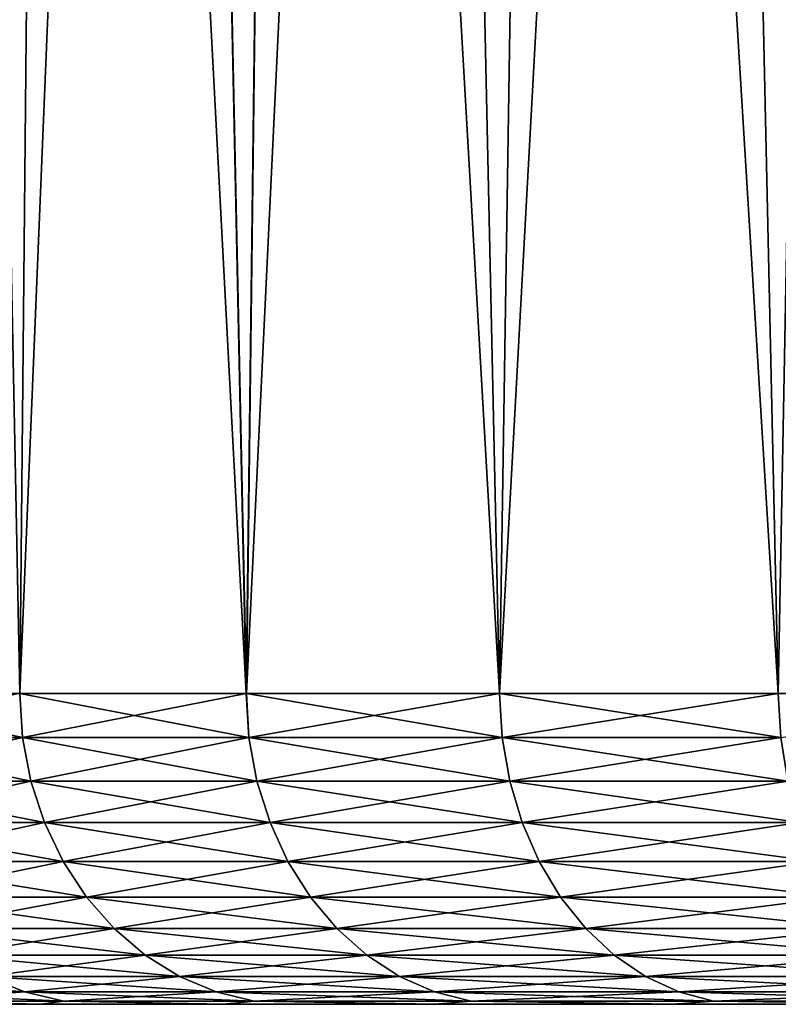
# Model space of a CAD drawing. Header units: metres. Extents: x -105 to 105, y -68 to 103.
# Tile 340 of 416: x 48.67 to 52.33, y 84.09 to 88.84. Entities that reach past the tile are written whole.
import ezdxf

# ---------------------------------------------------------------- set-up
doc = ezdxf.new("R2010")
doc.units = ezdxf.units.M
doc.layers.add('solid_FIT-BATH-150_SW0001_01', color=7, linetype='CONTINUOUS')

msp = doc.modelspace()

# ---------------------------------------------------------------- linework, layer by layer
at = {"layer": 'solid_FIT-BATH-150_SW0001_01'}
for points in [[(47.711094, 85.585892, -13.16607), (48.319397, 103.085892, -14.420033), (48.669689, 85.585892, -15.081078)], [(48.669689, 85.585892, -15.081078), (48.319397, 103.085892, -14.420033), (48.838623, 103.085892, -15.386044)], [(48.669514, 85.585892, 13.673759), (48.838646, 103.085892, 13.979086), (48.319416, 103.085892, 13.013074)], [(49.76226, 85.585892, 15.515515), (48.838646, 103.085892, 13.979086), (48.669514, 85.585892, 13.673759)], [(48.669689, 85.585892, -15.081078), (48.838623, 103.085892, -15.386044), (49.392498, 103.085892, -16.332163)], [(48.669689, 85.585892, -15.081078), (49.392498, 103.085892, -16.332163), (49.762459, 85.585892, -16.922821)], [(49.76226, 85.585892, 15.515515), (49.392525, 103.085892, 14.925206), (48.838646, 103.085892, 13.979086)], [(49.762459, 85.585892, -16.922821), (49.392498, 103.085892, -16.332163), (49.97998, 103.085892, -17.256329)], [(49.76226, 85.585892, 15.515515), (49.980007, 103.085892, 15.849369), (49.392525, 103.085892, 14.925206)], [(50.983608, 85.585892, 17.274624), (49.980007, 103.085892, 15.849369), (49.76226, 85.585892, 15.515515)], [(49.762459, 85.585892, -16.922821), (49.97998, 103.085892, -17.256329), (50.601685, 103.085892, -18.159679)], [(49.762459, 85.585892, -16.922821), (50.601685, 103.085892, -18.159679), (50.983829, 85.585892, -18.681915)], [(50.983608, 85.585892, 17.274624), (50.601704, 103.085892, 16.752714), (49.980007, 103.085892, 15.849369)], [(50.983829, 85.585892, -18.681915), (50.601685, 103.085892, -18.159679), (51.255245, 103.085892, -19.038889)], [(50.983608, 85.585892, 17.274624), (51.255264, 103.085892, 17.63192), (50.601704, 103.085892, 16.752714)], [(52.327339, 85.585892, 18.942122), (51.255264, 103.085892, 17.63192), (50.983608, 85.585892, 17.274624)], [(50.983829, 85.585892, -18.681915), (51.255245, 103.085892, -19.038889), (51.940399, 103.085892, -19.893383)], [(50.983829, 85.585892, -18.681915), (51.940399, 103.085892, -19.893383), (52.327579, 85.585892, -20.349396)], [(52.327339, 85.585892, 18.942122), (51.940422, 103.085892, 18.486412), (51.255264, 103.085892, 17.63192)], [(52.327579, 85.585892, -20.349396), (51.940399, 103.085892, -19.893383), (52.657024, 103.085892, -20.723213)], [(52.327339, 85.585892, 18.942122), (52.657047, 103.085892, 19.316242), (51.940422, 103.085892, 18.486412)], [(53.786602, 85.585892, 20.50951), (52.657047, 103.085892, 19.316242), (52.327339, 85.585892, 18.942122)], [(47.711094, 85.585892, -13.16607), (48.683029, 85.372414, -15.073651), (47.72493, 85.372414, -13.159606)], [(47.711094, 85.585892, -13.16607), (48.669689, 85.585892, -15.081078), (48.683029, 85.372414, -15.073651)], [(48.669514, 85.585892, 13.673759), (47.72493, 85.372414, 11.752609), (48.683029, 85.372414, 13.666655)], [(49.76226, 85.585892, 15.515515), (48.669514, 85.585892, 13.673759), (48.683029, 85.372414, 13.666655)], [(48.669689, 85.585892, -15.081078), (49.775238, 85.372414, -16.914469), (48.683029, 85.372414, -15.073651)], [(48.669689, 85.585892, -15.081078), (49.762459, 85.585892, -16.922821), (49.775238, 85.372414, -16.914469)], [(49.76226, 85.585892, 15.515515), (48.683029, 85.372414, 13.666655), (49.775238, 85.372414, 15.507472)], [(50.983608, 85.585892, 17.274624), (49.76226, 85.585892, 15.515515), (49.775238, 85.372414, 15.507472)], [(49.762459, 85.585892, -16.922821), (50.995987, 85.372414, -18.672678), (49.775238, 85.372414, -16.914469)], [(49.762459, 85.585892, -16.922821), (50.983829, 85.585892, -18.681915), (50.995987, 85.372414, -18.672678)], [(50.983608, 85.585892, 17.274624), (49.775238, 85.372414, 15.507472), (50.995987, 85.372414, 17.265682)], [(52.327339, 85.585892, 18.942122), (50.983608, 85.585892, 17.274624), (50.995987, 85.372414, 17.265682)], [(50.983829, 85.585892, -18.681915), (52.33905, 85.372414, -20.339321), (50.995987, 85.372414, -18.672678)], [(50.983829, 85.585892, -18.681915), (52.327579, 85.585892, -20.349396), (52.33905, 85.372414, -20.339321)], [(52.327339, 85.585892, 18.942122), (50.995987, 85.372414, 17.265682), (52.33905, 85.372414, 18.932325)], [(53.786602, 85.585892, 20.50951), (52.327339, 85.585892, 18.942122), (52.33905, 85.372414, 18.932325)], [(48.723011, 85.163086, 13.644823), (48.683029, 85.372414, 13.666655), (47.72493, 85.372414, 11.752609)], [(47.766365, 85.163086, 11.733686), (48.723011, 85.163086, 13.644823), (47.72493, 85.372414, 11.752609)], [(47.766365, 85.163086, -13.140683), (47.72493, 85.372414, -13.159606), (48.683029, 85.372414, -15.073651)], [(48.723011, 85.163086, -15.05182), (47.766365, 85.163086, -13.140683), (48.683029, 85.372414, -15.073651)], [(49.81356, 85.163086, 15.482844), (49.775238, 85.372414, 15.507472), (48.683029, 85.372414, 13.666655)], [(48.723011, 85.163086, 13.644823), (49.81356, 85.163086, 15.482844), (48.683029, 85.372414, 13.666655)], [(48.723011, 85.163086, -15.05182), (48.683029, 85.372414, -15.073651), (49.775238, 85.372414, -16.914469)], [(49.81356, 85.163086, -16.889841), (48.723011, 85.163086, -15.05182), (49.775238, 85.372414, -16.914469)], [(51.032452, 85.163086, 17.238382), (50.995987, 85.372414, 17.265682), (49.775238, 85.372414, 15.507472)], [(49.81356, 85.163086, 15.482844), (51.032452, 85.163086, 17.238382), (49.775238, 85.372414, 15.507472)], [(49.81356, 85.163086, -16.889841), (49.775238, 85.372414, -16.914469), (50.995987, 85.372414, -18.672678)], [(51.032452, 85.163086, -18.64538), (49.81356, 85.163086, -16.889841), (50.995987, 85.372414, -18.672678)], [(52.373478, 85.163086, 18.902494), (52.33905, 85.372414, 18.932325), (50.995987, 85.372414, 17.265682)], [(51.032452, 85.163086, 17.238382), (52.373478, 85.163086, 18.902494), (50.995987, 85.372414, 17.265682)], [(51.032452, 85.163086, -18.64538), (50.995987, 85.372414, -18.672678), (52.33905, 85.372414, -20.339321)], [(52.373478, 85.163086, -20.309492), (51.032452, 85.163086, -18.64538), (52.33905, 85.372414, -20.339321)], [(48.788757, 84.962379, 13.608923), (48.723011, 85.163086, 13.644823), (47.766365, 85.163086, 11.733686)], [(47.834503, 84.962379, 11.702568), (48.788757, 84.962379, 13.608923), (47.766365, 85.163086, 11.733686)], [(47.834503, 84.962379, -13.109565), (47.766365, 85.163086, -13.140683), (48.723011, 85.163086, -15.05182)], [(48.788757, 84.962379, -15.01592), (47.834503, 84.962379, -13.109565), (48.723011, 85.163086, -15.05182)], [(49.876579, 84.962379, 15.442345), (49.81356, 85.163086, 15.482844), (48.723011, 85.163086, 13.644823)], [(48.788757, 84.962379, 13.608923), (49.876579, 84.962379, 15.442345), (48.723011, 85.163086, 13.644823)], [(48.788757, 84.962379, -15.01592), (48.723011, 85.163086, -15.05182), (49.81356, 85.163086, -16.889841)], [(49.876579, 84.962379, -16.849342), (48.788757, 84.962379, -15.01592), (49.81356, 85.163086, -16.889841)], [(51.092419, 84.962379, 17.193491), (51.032452, 85.163086, 17.238382), (49.81356, 85.163086, 15.482844)], [(49.876579, 84.962379, 15.442345), (51.092419, 84.962379, 17.193491), (49.81356, 85.163086, 15.482844)], [(49.876579, 84.962379, -16.849342), (49.81356, 85.163086, -16.889841), (51.032452, 85.163086, -18.64538)], [(51.092419, 84.962379, -18.600489), (49.876579, 84.962379, -16.849342), (51.032452, 85.163086, -18.64538)], [(52.430092, 84.962379, 18.853439), (52.373478, 85.163086, 18.902494), (51.032452, 85.163086, 17.238382)], [(51.092419, 84.962379, 17.193491), (52.430092, 84.962379, 18.853439), (51.032452, 85.163086, 17.238382)], [(51.092419, 84.962379, -18.600489), (51.032452, 85.163086, -18.64538), (52.373478, 85.163086, -20.309492)], [(52.430092, 84.962379, -20.260437), (51.092419, 84.962379, -18.600489), (52.373478, 85.163086, -20.309492)], [(48.878929, 84.774384, 13.559686), (48.788757, 84.962379, 13.608923), (47.834503, 84.962379, 11.702568)], [(47.927959, 84.774384, 11.659889), (48.878929, 84.774384, 13.559686), (47.834503, 84.962379, 11.702568)], [(47.927959, 84.774384, -13.066886), (47.834503, 84.962379, -13.109565), (48.788757, 84.962379, -15.01592)], [(48.878929, 84.774384, -14.966682), (47.927959, 84.774384, -13.066886), (48.788757, 84.962379, -15.01592)], [(49.963005, 84.774384, 15.386801), (49.876579, 84.962379, 15.442345), (48.788757, 84.962379, 13.608923)], [(48.878929, 84.774384, 13.559686), (49.963005, 84.774384, 15.386801), (48.788757, 84.962379, 13.608923)], [(48.878929, 84.774384, -14.966682), (48.788757, 84.962379, -15.01592), (49.876579, 84.962379, -16.849342)], [(49.963005, 84.774384, -16.793798), (48.878929, 84.774384, -14.966682), (49.876579, 84.962379, -16.849342)], [(51.174667, 84.774384, 17.131924), (51.092419, 84.962379, 17.193491), (49.876579, 84.962379, 15.442345)], [(49.963005, 84.774384, 15.386801), (51.174667, 84.774384, 17.131924), (49.876579, 84.962379, 15.442345)], [(49.963005, 84.774384, -16.793798), (49.876579, 84.962379, -16.849342), (51.092419, 84.962379, -18.600489)], [(51.174667, 84.774384, -18.538919), (49.963005, 84.774384, -16.793798), (51.092419, 84.962379, -18.600489)], [(52.507732, 84.774384, 18.786161), (52.430092, 84.962379, 18.853439), (51.092419, 84.962379, 17.193491)], [(51.174667, 84.774384, 17.131924), (52.507732, 84.774384, 18.786161), (51.092419, 84.962379, 17.193491)], [(51.174667, 84.774384, -18.538919), (51.092419, 84.962379, -18.600489), (52.430092, 84.962379, -20.260437)], [(52.507732, 84.774384, -20.193157), (51.174667, 84.774384, -18.538919), (52.430092, 84.962379, -20.260437)], [(48.991684, 84.602951, 13.498117), (48.878929, 84.774384, 13.559686), (47.927959, 84.774384, 11.659889)], [(48.044819, 84.602951, 11.606521), (48.991684, 84.602951, 13.498117), (47.927959, 84.774384, 11.659889)], [(48.044819, 84.602951, -13.013517), (47.927959, 84.774384, -13.066886), (48.878929, 84.774384, -14.966682)], [(48.991684, 84.602951, -14.905114), (48.044819, 84.602951, -13.013517), (48.878929, 84.774384, -14.966682)], [(50.071079, 84.602951, 15.317345), (49.963005, 84.774384, 15.386801), (48.878929, 84.774384, 13.559686)], [(48.991684, 84.602951, 13.498117), (50.071079, 84.602951, 15.317345), (48.878929, 84.774384, 13.559686)], [(48.991684, 84.602951, -14.905114), (48.878929, 84.774384, -14.966682), (49.963005, 84.774384, -16.793798)], [(50.071079, 84.602951, -16.724342), (48.991684, 84.602951, -14.905114), (49.963005, 84.774384, -16.793798)], [(51.277512, 84.602951, 17.054935), (51.174667, 84.774384, 17.131924), (49.963005, 84.774384, 15.386801)], [(50.071079, 84.602951, 15.317345), (51.277512, 84.602951, 17.054935), (49.963005, 84.774384, 15.386801)], [(50.071079, 84.602951, -16.724342), (49.963005, 84.774384, -16.793798), (51.174667, 84.774384, -18.538919)], [(51.277512, 84.602951, -18.461931), (50.071079, 84.602951, -16.724342), (51.174667, 84.774384, -18.538919)], [(52.604824, 84.602951, 18.70203), (52.507732, 84.774384, 18.786161), (51.174667, 84.774384, 17.131924)], [(51.277512, 84.602951, 17.054935), (52.604824, 84.602951, 18.70203), (51.174667, 84.774384, 17.131924)], [(51.277512, 84.602951, -18.461931), (51.174667, 84.774384, -18.538919), (52.507732, 84.774384, -20.193157)], [(52.604824, 84.602951, -20.109028), (51.277512, 84.602951, -18.461931), (52.507732, 84.774384, -20.193157)], [(49.124722, 84.451561, 13.425471), (48.991684, 84.602951, 13.498117), (48.044819, 84.602951, 11.606521)], [(48.182701, 84.451561, 11.543551), (49.124722, 84.451561, 13.425471), (48.044819, 84.602951, 11.606521)], [(48.182701, 84.451561, -12.950548), (48.044819, 84.602951, -13.013517), (48.991684, 84.602951, -14.905114)], [(49.124722, 84.451561, -14.832468), (48.182701, 84.451561, -12.950548), (48.991684, 84.602951, -14.905114)], [(50.198601, 84.451561, 15.235394), (50.071079, 84.602951, 15.317345), (48.991684, 84.602951, 13.498117)], [(49.124722, 84.451561, 13.425471), (50.198601, 84.451561, 15.235394), (48.991684, 84.602951, 13.498117)], [(49.124722, 84.451561, -14.832468), (48.991684, 84.602951, -14.905114), (50.071079, 84.602951, -16.724342)], [(50.198601, 84.451561, -16.642391), (49.124722, 84.451561, -14.832468), (50.071079, 84.602951, -16.724342)], [(51.398857, 84.451561, 16.964094), (51.277512, 84.602951, 17.054935), (50.071079, 84.602951, 15.317345)], [(50.198601, 84.451561, 15.235394), (51.398857, 84.451561, 16.964094), (50.071079, 84.602951, 15.317345)], [(50.198601, 84.451561, -16.642391), (50.071079, 84.602951, -16.724342), (51.277512, 84.602951, -18.461931)], [(51.398857, 84.451561, -18.371092), (50.198601, 84.451561, -16.642391), (51.277512, 84.602951, -18.461931)], [(52.719383, 84.451561, 18.602766), (52.604824, 84.602951, 18.70203), (51.277512, 84.602951, 17.054935)], [(51.398857, 84.451561, 16.964094), (52.719383, 84.451561, 18.602766), (51.277512, 84.602951, 17.054935)], [(51.398857, 84.451561, -18.371092), (51.277512, 84.602951, -18.461931), (52.604824, 84.602951, -20.109028)], [(52.719383, 84.451561, -20.009764), (51.398857, 84.451561, -18.371092), (52.604824, 84.602951, -20.109028)], [(49.275333, 84.323311, 13.343232), (49.124722, 84.451561, 13.425471), (48.182701, 84.451561, 11.543551)], [(48.338795, 84.323311, 11.472265), (49.275333, 84.323311, 13.343232), (48.182701, 84.451561, 11.543551)], [(48.338795, 84.323311, -12.879262), (48.182701, 84.451561, -12.950548), (49.124722, 84.451561, -14.832468)], [(49.275333, 84.323311, -14.750229), (48.338795, 84.323311, -12.879262), (49.124722, 84.451561, -14.832468)], [(50.34296, 84.323311, 15.142619), (50.198601, 84.451561, 15.235394), (49.124722, 84.451561, 13.425471)], [(49.275333, 84.323311, 13.343232), (50.34296, 84.323311, 15.142619), (49.124722, 84.451561, 13.425471)], [(49.275333, 84.323311, -14.750229), (49.124722, 84.451561, -14.832468), (50.198601, 84.451561, -16.642391)], [(50.34296, 84.323311, -16.549616), (49.275333, 84.323311, -14.750229), (50.198601, 84.451561, -16.642391)], [(51.536232, 84.323311, 16.861258), (51.398857, 84.451561, 16.964094), (50.198601, 84.451561, 15.235394)], [(50.34296, 84.323311, 15.142619), (51.536232, 84.323311, 16.861258), (50.198601, 84.451561, 15.235394)], [(50.34296, 84.323311, -16.549616), (50.198601, 84.451561, -16.642391), (51.398857, 84.451561, -18.371092)], [(51.536232, 84.323311, -18.268255), (50.34296, 84.323311, -16.549616), (51.398857, 84.451561, -18.371092)], [(52.849072, 84.323311, 18.490391), (52.719383, 84.451561, 18.602766), (51.398857, 84.451561, 16.964094)], [(51.536232, 84.323311, 16.861258), (52.849072, 84.323311, 18.490391), (51.398857, 84.451561, 16.964094)], [(51.536232, 84.323311, -18.268255), (51.398857, 84.451561, -18.371092), (52.719383, 84.451561, -20.009764)], [(52.849072, 84.323311, -19.897388), (51.536232, 84.323311, -18.268255), (52.719383, 84.451561, -20.009764)], [(49.440445, 84.220818, 13.253075), (49.275333, 84.323311, 13.343232), (48.338795, 84.323311, 11.472265)], [(48.509918, 84.220818, 11.394117), (49.440445, 84.220818, 13.253075), (48.338795, 84.323311, 11.472265)], [(48.509918, 84.220818, -12.801114), (48.338795, 84.323311, -12.879262), (49.275333, 84.323311, -14.750229)], [(49.440445, 84.220818, -14.660071), (48.509918, 84.220818, -12.801114), (49.275333, 84.323311, -14.750229)], [(50.501217, 84.220818, 15.040913), (50.34296, 84.323311, 15.142619), (49.275333, 84.323311, 13.343232)], [(49.440445, 84.220818, 13.253075), (50.501217, 84.220818, 15.040913), (49.275333, 84.323311, 13.343232)], [(49.440445, 84.220818, -14.660071), (49.275333, 84.323311, -14.750229), (50.34296, 84.323311, -16.549616)], [(50.501217, 84.220818, -16.44791), (49.440445, 84.220818, -14.660071), (50.34296, 84.323311, -16.549616)], [(51.686832, 84.220818, 16.748522), (51.536232, 84.323311, 16.861258), (50.34296, 84.323311, 15.142619)], [(50.501217, 84.220818, 15.040913), (51.686832, 84.220818, 16.748522), (50.34296, 84.323311, 15.142619)], [(50.501217, 84.220818, -16.44791), (50.34296, 84.323311, -16.549616), (51.536232, 84.323311, -18.268255)], [(51.686832, 84.220818, -18.155518), (50.501217, 84.220818, -16.44791), (51.536232, 84.323311, -18.268255)], [(52.991245, 84.220818, 18.367197), (52.849072, 84.323311, 18.490391), (51.536232, 84.323311, 16.861258)], [(51.686832, 84.220818, 16.748522), (52.991245, 84.220818, 18.367197), (51.536232, 84.323311, 16.861258)], [(51.686832, 84.220818, -18.155518), (51.536232, 84.323311, -18.268255), (52.849072, 84.323311, -19.897388)], [(52.991245, 84.220818, -19.774195), (51.686832, 84.220818, -18.155518), (52.849072, 84.323311, -19.897388)], [(48.692574, 84.146164, 11.3107), (48.509918, 84.220818, 11.394117), (47.714378, 84.220818, 9.473513)], [(47.902519, 84.146164, 9.403339), (48.692574, 84.146164, 11.3107), (47.714378, 84.220818, 9.473513)], [(48.692574, 84.146164, -12.717697), (47.902519, 84.146164, -10.810336), (48.509918, 84.220818, -12.801114)], [(49.616688, 84.146164, 13.156839), (49.440445, 84.220818, 13.253075), (48.509918, 84.220818, 11.394117)], [(48.692574, 84.146164, 11.3107), (49.616688, 84.146164, 13.156839), (48.509918, 84.220818, 11.394117)], [(48.692574, 84.146164, -12.717697), (48.509918, 84.220818, -12.801114), (49.440445, 84.220818, -14.660071)], [(49.616688, 84.146164, -14.563836), (48.692574, 84.146164, -12.717697), (49.440445, 84.220818, -14.660071)], [(50.670143, 84.146164, 14.93235), (50.501217, 84.220818, 15.040913), (49.440445, 84.220818, 13.253075)], [(49.616688, 84.146164, 13.156839), (50.670143, 84.146164, 14.93235), (49.440445, 84.220818, 13.253075)], [(49.616688, 84.146164, -14.563836), (49.440445, 84.220818, -14.660071), (50.501217, 84.220818, -16.44791)], [(50.670143, 84.146164, -16.339346), (49.616688, 84.146164, -14.563836), (50.501217, 84.220818, -16.44791)], [(51.847584, 84.146164, 16.628183), (51.686832, 84.220818, 16.748522), (50.501217, 84.220818, 15.040913)], [(50.670143, 84.146164, 14.93235), (51.847584, 84.146164, 16.628183), (50.501217, 84.220818, 15.040913)], [(50.670143, 84.146164, -16.339346), (50.501217, 84.220818, -16.44791), (51.686832, 84.220818, -18.155518)], [(51.847584, 84.146164, -18.035181), (50.670143, 84.146164, -16.339346), (51.686832, 84.220818, -18.155518)], [(53.143002, 84.146164, 18.235699), (52.991245, 84.220818, 18.367197), (51.686832, 84.220818, 16.748522)], [(51.847584, 84.146164, 16.628183), (53.143002, 84.146164, 18.235699), (51.686832, 84.220818, 16.748522)], [(51.847584, 84.146164, -18.035181), (51.686832, 84.220818, -18.155518), (52.991245, 84.220818, -19.774195)], [(53.143002, 84.146164, -19.642696), (51.847584, 84.146164, -18.035181), (52.991245, 84.220818, -19.774195)], [(48.883041, 84.100883, 11.223717), (48.692574, 84.146164, 11.3107), (47.902519, 84.146164, 9.403339)], [(48.098709, 84.100883, 9.330165), (48.883041, 84.100883, 11.223717), (47.902519, 84.146164, 9.403339)], [(48.098709, 84.100883, -10.737162), (47.902519, 84.146164, -10.810336), (48.692574, 84.146164, -12.717697)], [(48.883041, 84.100883, -12.630713), (48.098709, 84.100883, -10.737162), (48.692574, 84.146164, -12.717697)], [(49.800465, 84.100883, 13.05649), (49.616688, 84.146164, 13.156839), (48.692574, 84.146164, 11.3107)], [(48.883041, 84.100883, 11.223717), (49.800465, 84.100883, 13.05649), (48.692574, 84.146164, 11.3107)], [(48.883041, 84.100883, -12.630713), (48.692574, 84.146164, -12.717697), (49.616688, 84.146164, -14.563836)], [(49.800465, 84.100883, -14.463487), (48.883041, 84.100883, -12.630713), (49.616688, 84.146164, -14.563836)], [(50.846294, 84.100883, 14.819145), (50.670143, 84.146164, 14.93235), (49.616688, 84.146164, 13.156839)], [(49.800465, 84.100883, 13.05649), (50.846294, 84.100883, 14.819145), (49.616688, 84.146164, 13.156839)], [(49.800465, 84.100883, -14.463487), (49.616688, 84.146164, -14.563836), (50.670143, 84.146164, -16.339346)], [(50.846294, 84.100883, -16.226141), (49.800465, 84.100883, -14.463487), (50.670143, 84.146164, -16.339346)], [(52.015209, 84.100883, 16.502701), (51.847584, 84.146164, 16.628183), (50.670143, 84.146164, 14.93235)], [(50.846294, 84.100883, 14.819145), (52.015209, 84.100883, 16.502701), (50.670143, 84.146164, 14.93235)], [(50.846294, 84.100883, -16.226141), (50.670143, 84.146164, -16.339346), (51.847584, 84.146164, -18.035181)], [(52.015209, 84.100883, -17.909697), (50.846294, 84.100883, -16.226141), (51.847584, 84.146164, -18.035181)], [(53.301247, 84.100883, 18.098577), (53.143002, 84.146164, 18.235699), (51.847584, 84.146164, 16.628183)], [(52.015209, 84.100883, 16.502701), (53.301247, 84.100883, 18.098577), (51.847584, 84.146164, 16.628183)], [(52.015209, 84.100883, -17.909697), (51.847584, 84.146164, -18.035181), (53.143002, 84.146164, -19.642696)], [(53.301247, 84.100883, -19.505573), (52.015209, 84.100883, -17.909697), (53.143002, 84.146164, -19.642696)], [(48.026043, 84.085892, 8.497229), (48.769482, 84.085892, 10.441277), (48.098709, 84.100883, 9.330165)], [(48.027687, 84.085892, -9.909039), (48.769482, 84.085892, 10.441277), (48.026043, 84.085892, 8.497229)], [(48.771473, 84.085892, -11.852955), (48.027687, 84.085892, -9.909039), (48.098709, 84.100883, -10.737162)], [(48.771473, 84.085892, -11.852955), (48.769482, 84.085892, 10.441277), (48.027687, 84.085892, -9.909039)], [(48.769482, 84.085892, 10.441277), (48.883041, 84.100883, 11.223717), (48.098709, 84.100883, 9.330165)], [(48.771473, 84.085892, -11.852955), (48.098709, 84.100883, -10.737162), (48.883041, 84.100883, -12.630713)], [(48.769482, 84.085892, 10.441277), (49.652828, 84.085892, 12.326057), (48.883041, 84.100883, 11.223717)], [(48.771473, 84.085892, -11.852955), (49.652828, 84.085892, 12.326057), (48.769482, 84.085892, 10.441277)], [(49.655151, 84.085892, -13.737578), (48.771473, 84.085892, -11.852955), (48.883041, 84.100883, -12.630713)], [(49.655151, 84.085892, -13.737578), (49.652828, 84.085892, 12.326057), (48.771473, 84.085892, -11.852955)], [(49.652828, 84.085892, 12.326057), (49.800465, 84.100883, 13.05649), (48.883041, 84.100883, 11.223717)], [(49.655151, 84.085892, -13.737578), (48.883041, 84.100883, -12.630713), (49.800465, 84.100883, -14.463487)], [(49.652828, 84.085892, 12.326057), (50.672024, 84.085892, 14.142348), (49.800465, 84.100883, 13.05649)], [(49.655151, 84.085892, -13.737578), (50.672024, 84.085892, 14.142348), (49.652828, 84.085892, 12.326057)], [(50.674675, 84.085892, -15.553687), (49.655151, 84.085892, -13.737578), (49.800465, 84.100883, -14.463487)], [(50.674675, 84.085892, -15.553687), (50.672024, 84.085892, 14.142348), (49.655151, 84.085892, -13.737578)], [(50.672024, 84.085892, 14.142348), (50.846294, 84.100883, 14.819145), (49.800465, 84.100883, 13.05649)], [(50.674675, 84.085892, -15.553687), (49.800465, 84.100883, -14.463487), (50.846294, 84.100883, -16.226141)], [(50.672024, 84.085892, 14.142348), (51.820705, 84.085892, 15.878624), (50.846294, 84.100883, 14.819145)], [(50.674675, 84.085892, -15.553687), (51.820705, 84.085892, 15.878624), (50.672024, 84.085892, 14.142348)], [(51.823666, 84.085892, -17.289759), (50.674675, 84.085892, -15.553687), (50.846294, 84.100883, -16.226141)], [(51.823666, 84.085892, -17.289759), (51.820705, 84.085892, 15.878624), (50.674675, 84.085892, -15.553687)], [(51.820705, 84.085892, 15.878624), (52.015209, 84.100883, 16.502701), (50.846294, 84.100883, 14.819145)], [(51.823666, 84.085892, -17.289759), (50.846294, 84.100883, -16.226141), (52.015209, 84.100883, -17.909697)], [(51.820705, 84.085892, 15.878624), (53.092644, 84.085892, 17.525993), (52.015209, 84.100883, 16.502701)], [(51.823666, 84.085892, -17.289759), (53.092644, 84.085892, 17.525993), (51.820705, 84.085892, 15.878624)], [(53.095898, 84.085892, -18.936899), (51.823666, 84.085892, -17.289759), (52.015209, 84.100883, -17.909697)], [(53.095898, 84.085892, -18.936899), (53.092644, 84.085892, 17.525993), (51.823666, 84.085892, -17.289759)], [(53.092644, 84.085892, 17.525993), (53.301247, 84.100883, 18.098577), (52.015209, 84.100883, 16.502701)], [(53.095898, 84.085892, -18.936899), (52.015209, 84.100883, -17.909697), (53.301247, 84.100883, -19.505573)]]:
    msp.add_3dface(points, dxfattribs=at)

doc.saveas('drawing.dxf')
